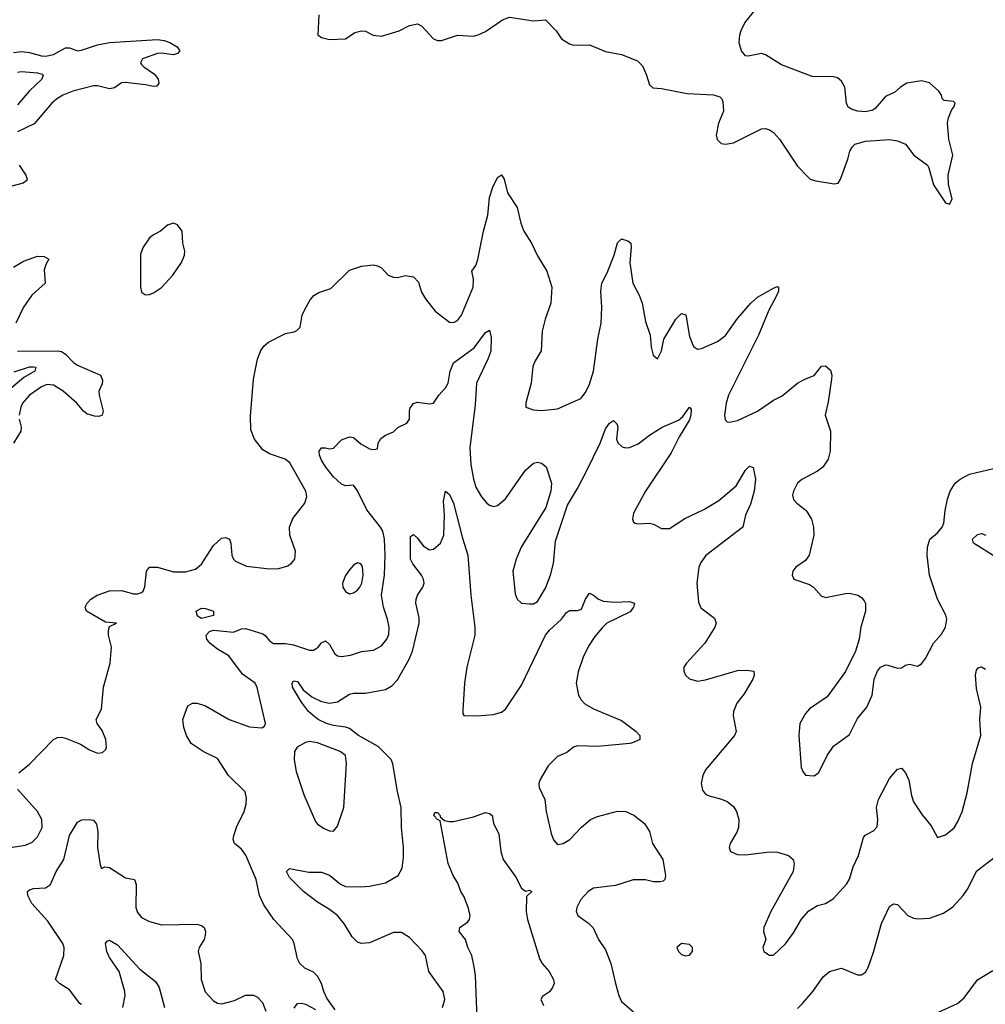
# Model space of a CAD drawing. Header units: inches. Extents: x 1694797 to 1849917, y 907313 to 1017959.
# Tile 398 of 656: x 1731682 to 1736508, y 984966 to 989886. Entities that reach past the tile are written whole.
import ezdxf

# ---------------------------------------------------------------- set-up
doc = ezdxf.new("R2010")
doc.units = ezdxf.units.IN
doc.header["$MEASUREMENT"] = 0
doc.layers.add('B7938', color=7, linetype='Continuous')

msp = doc.modelspace()

# ---------------------------------------------------------------- linework, layer by layer
at = {"layer": 'B7938', "color": 5}
for points, elevation in [([(1733176.3, 989910), (1733172, 989810), (1733190, 989798), (1733230, 989787.3), (1733310, 989791), (1733357, 989823), (1733389.6, 989830.4), (1733410, 989828.7), (1733448.9, 989808.9), (1733490, 989804.1), (1733578, 989830), (1733630, 989857.6), (1733670, 989864.9), (1733690, 989856.4), (1733750, 989790.4), (1733770, 989783.1), (1733790, 989782.4), (1733870, 989808.5), (1733950, 989804.9), (1733973.2, 989810), (1734010, 989827.6), (1734095, 989885), (1734130, 989899.7), (1734250, 989880.5), (1734310, 989885.7), (1734363.1, 989830), (1734390, 989790.6), (1734430, 989765.5), (1734450, 989758.4), (1734530, 989760.3), (1734610, 989726.7), (1734690, 989712.4), (1734770, 989681.3), (1734795, 989655), (1734814.9, 989610), (1734830, 989561), (1734845.8, 989545.8), (1734890, 989543), (1735017.4, 989517.4), (1735150.3, 989510.3), (1735180.7, 989500.7), (1735191.4, 989491.4), (1735196.7, 989476.7), (1735199, 989430), (1735174.6, 989370), (1735163.1, 989310), (1735167.3, 989287.3), (1735187.6, 989267.6), (1735210, 989264.2), (1735250, 989271.7), (1735390, 989341.3), (1735410, 989342), (1735430, 989335.3), (1735450, 989323.1), (1735480.3, 989290), (1735570, 989154), (1735620.3, 989100.3), (1735633.4, 989090), (1735660.4, 989080.4), (1735753.1, 989066.9), (1735773.3, 989070), (1735783.9, 989090), (1735821.3, 989190), (1735831.3, 989228.7), (1735842.7, 989250), (1735856.2, 989263.8), (1735910, 989279.1), (1736030, 989288.5), (1736070, 989280.3), (1736110, 989264.4), (1736150.4, 989210), (1736218.7, 989158.7), (1736226.2, 989146.2), (1736250, 989061), (1736310, 988972), (1736330, 988964.7), (1736342, 988990), (1736324.5, 989064.5), (1736322, 989110), (1736346.6, 989210), (1736325.2, 989290), (1736318.7, 989370), (1736323.5, 989396.5), (1736341.7, 989438.3), (1736351.6, 989450), (1736357.2, 989470), (1736350, 989477.2), (1736303.2, 989483.2), (1736292.7, 989492.7), (1736289.2, 989510), (1736276.2, 989530), (1736230, 989571.6), (1736190, 989580.5), (1736116, 989570), (1736084, 989550), (1736055.3, 989524.7), (1736010, 989502.9), (1735957.6, 989442.4), (1735945.7, 989434.3), (1735910, 989426), (1735870, 989428.6), (1735839, 989439), (1735822.4, 989450), (1735814.3, 989470), (1735806.6, 989550), (1735790, 989579.5), (1735770, 989595.6), (1735750, 989600.5), (1735642.9, 989602.9), (1735490, 989660.4), (1735410, 989711.6), (1735390, 989716.9), (1735323.3, 989703.3), (1735310, 989705.6), (1735289.7, 989730), (1735278.7, 989770), (1735281.5, 989810), (1735288, 989832), (1735305.7, 989870), (1735354, 989930)], 820), ([(1731650, 989723.2), (1731690, 989727.5), (1731730, 989722), (1731790, 989705.1), (1731810, 989704.3), (1731850, 989712.5), (1731910, 989745), (1731930, 989745.9), (1731971.2, 989731.2), (1731990, 989733.3), (1732070, 989760.4), (1732130, 989772.8), (1732370, 989786.6), (1732403, 989783), (1732432.7, 989772.7), (1732468.6, 989750), (1732482, 989730), (1732470, 989716.8), (1732450, 989710.5), (1732390, 989719.4), (1732370, 989718.2), (1732295.3, 989690), (1732286.2, 989670), (1732290, 989663.1), (1732302.3, 989650), (1732354.8, 989614.8), (1732373.2, 989590), (1732376.9, 989570), (1732366.3, 989553.7), (1732350, 989551.9), (1732310, 989560.9), (1732208.3, 989571.7), (1732190, 989570.6), (1732154.8, 989545.2), (1732130, 989540.4), (1732070, 989556.1), (1732050, 989556.3), (1731946.7, 989530), (1731896.5, 989510), (1731865.4, 989490), (1731842.9, 989470), (1731754.1, 989365.9), (1731670, 989326.6)], 780), ([(1731670, 989623.6), (1731690, 989627.3), (1731770, 989620.5), (1731794.1, 989614.1), (1731799.5, 989610), (1731791.4, 989590), (1731728.7, 989530), (1731670, 989461)], 760), ([(1731679.7, 989159.7), (1731711.7, 989110), (1731719.5, 989090), (1731716.5, 989083.5), (1731698.8, 989070), (1731590, 989040.4)], 780), ([(1731677.7, 986122.3), (1731730, 986166), (1731850, 986288.9), (1731870, 986299.6), (1731890, 986300.8), (1731910, 986295.3), (1731985.8, 986265.8), (1732030, 986238.4), (1732070, 986221.6), (1732095.1, 986224.9), (1732110, 986238), (1732115.1, 986250), (1732112, 986290), (1732093.4, 986333.4), (1732069.3, 986370), (1732063.7, 986390), (1732090, 986441), (1732099.9, 986550), (1732133.2, 986670), (1732140.2, 986750), (1732125.6, 986810), (1732125.1, 986834.9), (1732130, 986854), (1732166, 986870), (1732110, 986876.2), (1732016.2, 986930), (1732009.6, 986950), (1732019.6, 986970), (1732037.6, 986990), (1732068.8, 987011.2), (1732130, 987032.8), (1732190, 987033.8), (1732250, 987017.6), (1732270, 987016.9), (1732290, 987023.1), (1732298.4, 987030), (1732307.3, 987052.7), (1732315.6, 987130), (1732330, 987150.4), (1732370, 987150.3), (1732450, 987126.7), (1732510, 987127), (1732559.7, 987140.3), (1732590, 987165.5), (1732650, 987259.1), (1732690, 987295.5), (1732710, 987298), (1732730, 987290.7), (1732737.6, 987270), (1732741.5, 987210), (1732750.2, 987190.2), (1732760.2, 987180.2), (1732815.2, 987155.2), (1732930, 987142.1), (1732976.8, 987143.2), (1733022.5, 987157.5), (1733040.7, 987170), (1733057, 987190), (1733059.6, 987230), (1733032, 987310), (1733029.8, 987350), (1733046.1, 987393.9), (1733107.1, 987470), (1733116.8, 987503.2), (1733111.9, 987530), (1733032.2, 987672.2), (1733008, 987690), (1732930, 987716.5), (1732896.7, 987736.7), (1732854.8, 987790), (1732836.9, 987836.9), (1732834.8, 987905.2), (1732850.4, 988090.4), (1732870.6, 988190), (1732887.3, 988232.7), (1732903.2, 988256.8), (1732925.4, 988274.6), (1733010, 988318.5), (1733053.6, 988326.4), (1733067, 988333), (1733084, 988350), (1733094, 988410), (1733105.6, 988434.4), (1733132.9, 988487.1), (1733152.5, 988507.5), (1733177.5, 988522.5), (1733236.2, 988543.8), (1733330, 988634.8), (1733390, 988654), (1733450, 988661), (1733470, 988656), (1733490, 988646), (1733522.8, 988610), (1733550, 988598.9), (1733570, 988597.7), (1733610, 988608.5), (1733650, 988601.5), (1733674.5, 988574.5), (1733690, 988524.9), (1733710, 988490.7), (1733758.3, 988430), (1733830, 988375.5), (1733850, 988373.6), (1733870, 988382.8), (1733890.6, 988409.4), (1733947.6, 988550), (1733950.5, 988590.5), (1733942.3, 988630), (1733961.8, 988658.2), (1733971.2, 988688.8), (1733999.1, 988830), (1734021, 988910), (1734030, 988997), (1734047.2, 989050), (1734070, 989097), (1734090, 989111.8), (1734103.7, 989090), (1734120.4, 989020.4), (1734167.6, 988947.6), (1734186.9, 988870), (1734202, 988830), (1734240.6, 988770), (1734270, 988706), (1734316.9, 988630), (1734341.3, 988550), (1734336.1, 988470), (1734307.7, 988390), (1734293.1, 988330), (1734288.9, 988231.1), (1734258.2, 988181.8), (1734246.9, 988153.1), (1734239, 988070), (1734211, 987971), (1734212, 987950), (1734250, 987937.3), (1734290, 987933), (1734370, 987942.3), (1734487, 987993), (1734510, 988024), (1734530, 988064.9), (1734550, 988130.6), (1734570.9, 988290), (1734587.7, 988370), (1734591.9, 988450), (1734586.8, 988530), (1734591.4, 988570), (1734618.4, 988621.6), (1734653.1, 988710), (1734670, 988770.7), (1734690, 988792), (1734722, 988782), (1734736, 988770), (1734738.5, 988750), (1734731.4, 988671.4), (1734746.3, 988570), (1734778, 988510), (1734793.1, 988470), (1734810, 988378), (1734832.7, 988310), (1734838, 988250), (1734847.7, 988210), (1734870, 988191.3), (1734890, 988232), (1734901.1, 988290), (1734961.5, 988390), (1734990, 988417.6), (1735011.4, 988411.4), (1735030, 988302.8), (1735050, 988253.4), (1735070, 988240.3), (1735090, 988242.8), (1735170, 988278.3), (1735210, 988307.6), (1735270, 988392.4), (1735336.8, 988470), (1735370, 988499.8), (1735450, 988544.9), (1735470, 988553.1), (1735474.4, 988550), (1735474.7, 988530), (1735466.9, 988510), (1735426, 988434), (1735374.1, 988310), (1735225, 988010), (1735213.1, 987970), (1735205.2, 987910), (1735207.5, 987887.5), (1735217.5, 987877.5), (1735230, 987874.4), (1735270, 987882.8), (1735370, 987930.1), (1735450, 987984.6), (1735492.5, 988007.5), (1735570, 988070.2), (1735606, 988090), (1735652.3, 988107.7), (1735690, 988154.6), (1735710, 988157.4), (1735735.1, 988135.1), (1735741.6, 988110), (1735739.3, 988090), (1735723.4, 987976.6), (1735708, 987910), (1735734.6, 987830), (1735732.6, 987730), (1735722, 987690), (1735696.5, 987650), (1735670, 987629.8), (1735591.2, 987588.8), (1735570, 987569.5), (1735548.9, 987530), (1735545.3, 987510), (1735549.1, 987489.1), (1735565.5, 987470), (1735613.4, 987433.4), (1735639.1, 987390), (1735649.2, 987350), (1735651.4, 987310), (1735628.5, 987210), (1735610, 987184.5), (1735560.7, 987150), (1735546.8, 987130), (1735542, 987110), (1735551.3, 987090), (1735630, 987063.1), (1735650.2, 987050.2), (1735690, 987006), (1735701.7, 987001.7), (1735710, 986999.5), (1735810, 987019.5), (1735830, 987020.3), (1735870.7, 987010), (1735890, 986998.4), (1735902.7, 986982.7), (1735908.9, 986968.9), (1735910.2, 986930), (1735886.7, 986850), (1735877, 986790), (1735859.6, 986730), (1735810.2, 986629.8), (1735718.2, 986501.8), (1735630, 986442.4), (1735610, 986419.5), (1735581.3, 986370), (1735575.5, 986310), (1735588.4, 986150), (1735595.5, 986130), (1735610, 986110.7), (1735652.1, 986107.9), (1735675.4, 986124.6), (1735717.4, 986210), (1735750, 986256.3), (1735830, 986314), (1735870, 986394), (1735916.2, 986450), (1735942.6, 986510), (1735953, 986590), (1735970, 986630.7), (1735984.5, 986650), (1736010, 986661.6), (1736021.1, 986661.1), (1736070, 986645.5), (1736090, 986648), (1736110, 986660.7), (1736130, 986664.9), (1736170, 986656.3), (1736190, 986667.3), (1736210, 986694), (1736249.7, 986770), (1736290, 986814.9), (1736309.7, 986850), (1736315.5, 986890), (1736310.8, 986910), (1736269.7, 986990.3), (1736229.8, 987110), (1736218.2, 987210), (1736218.7, 987250), (1736231.5, 987290), (1736270, 987321.7), (1736293.3, 987350), (1736300.3, 987370), (1736306.9, 987433.1), (1736319.3, 987490), (1736333.1, 987530), (1736357.7, 987570), (1736382.6, 987590), (1736430, 987615.8), (1736550, 987643.1)], 780), ([(1731650, 988648.9), (1731701.1, 988678.9), (1731770, 988704.2), (1731803.2, 988703.2), (1731828, 988690), (1731813.7, 988666.3), (1731804, 988636), (1731809.1, 988570), (1731743, 988510), (1731700.5, 988450), (1731662.6, 988370)], 780), ([(1733258.6, 984938.6), (1733217.4, 984997.4), (1733201.1, 985030), (1733189.7, 985070), (1733170, 985107.3), (1733150, 985126), (1733106.6, 985146.6), (1733081.3, 985170), (1733070, 985193.2), (1733054, 985270), (1733045.1, 985290), (1732951.7, 985390), (1732902.5, 985462.5), (1732880.6, 985510), (1732863, 985590), (1732811.8, 985711.8), (1732790, 985740.9), (1732755.1, 985770), (1732748.9, 985790), (1732752.5, 985810), (1732766.2, 985853.8), (1732803.1, 985930), (1732814.1, 985965.9), (1732816, 985996), (1732808.5, 986028.5), (1732725.6, 986110), (1732670, 986193.6), (1732599.3, 986230), (1732539.3, 986270), (1732515.1, 986310), (1732502.7, 986350), (1732497.2, 986390), (1732522.7, 986457.3), (1732546, 986470), (1732569.4, 986470.6), (1732610, 986457.1), (1732729.1, 986389.1), (1732830, 986352.8), (1732892.5, 986347.5), (1732904.8, 986355.2), (1732909.6, 986370), (1732868.7, 986548.7), (1732858, 986570), (1732795.7, 986615.7), (1732727.4, 986707.4), (1732670, 986741.5), (1732632.7, 986770), (1732616.2, 986790), (1732613.8, 986810), (1732630.6, 986829.4), (1732650, 986835.6), (1732750, 986826.4), (1732790, 986841.8), (1732810, 986843.2), (1732896.6, 986816.6), (1732908.6, 986808.6), (1732930, 986782), (1732950, 986769.3), (1733010, 986768.6), (1733050, 986763), (1733130, 986736.5), (1733150, 986735.6), (1733159.2, 986740.8), (1733172.8, 986750), (1733190, 986773), (1733210, 986782.4), (1733230, 986764.4), (1733257.3, 986717.3), (1733270, 986706.7), (1733290, 986703.7), (1733335.3, 986710), (1733390, 986728.2), (1733450, 986735.5), (1733490, 986757.6), (1733517.2, 986790), (1733526.3, 986813.7), (1733529, 986850), (1733520.5, 986890), (1733499.4, 986950), (1733489.9, 987010), (1733504.7, 987110), (1733508.4, 987210), (1733505.2, 987290), (1733496.6, 987330), (1733485.5, 987350), (1733416.9, 987436.9), (1733370, 987531.6), (1733350, 987560.9), (1733310, 987557.2), (1733290, 987566), (1733250, 987602), (1733212.3, 987650), (1733190, 987685.2), (1733180.7, 987710), (1733179.3, 987730), (1733190, 987746), (1733210, 987746.8), (1733230, 987741), (1733250, 987744.7), (1733290, 987786), (1733330, 987801), (1733350, 987798), (1733386.4, 987766.4), (1733430, 987742), (1733450, 987738), (1733470, 987742), (1733474, 987770), (1733487.2, 987792.8), (1733509.7, 987810.3), (1733550, 987826), (1733572.1, 987847.9), (1733617.2, 987870), (1733629.2, 987890), (1733629.5, 987929.5), (1733634.1, 987945.9), (1733650, 987968), (1733670, 987974.6), (1733730, 987966.5), (1733750, 987970.4), (1733776.1, 988010), (1733810, 988046.5), (1733823.2, 988070), (1733832.8, 988130), (1733850, 988171.2), (1733954, 988246), (1734010, 988323), (1734030, 988334.8), (1734038.6, 988298.6), (1734035.8, 988230), (1734021.5, 988190), (1733965.4, 988070), (1733957.6, 987962.4), (1733932.4, 987747.6), (1733937.2, 987662.8), (1733950.1, 987590.1), (1733962.2, 987550), (1733990, 987502.4), (1734017.1, 987470), (1734030, 987459.5), (1734050, 987453.7), (1734070, 987458), (1734110, 987492), (1734210, 987634.9), (1734250, 987670.4), (1734270, 987674.4), (1734290, 987670.4), (1734312.4, 987652.4), (1734339, 987570), (1734335.9, 987530), (1734311.4, 987448.6), (1734188.1, 987250), (1734164, 987190), (1734146.7, 987130), (1734158, 987018), (1734168, 986990), (1734190, 986970.6), (1734230, 986966.4), (1734250, 986966.7), (1734270, 986979.5), (1734310, 987045.3), (1734334.3, 987110), (1734349.2, 987169.2), (1734359.9, 987280.1), (1734419.4, 987460.6), (1734470, 987543.2), (1734513.1, 987626.9), (1734582.5, 987770), (1734610, 987841.5), (1734630, 987870.3), (1734650, 987883.1), (1734666.7, 987866.7), (1734671.4, 987851.4), (1734664.7, 987790), (1734671.3, 987771.3), (1734692.4, 987752.4), (1734710, 987746.3), (1734730, 987747.7), (1734773.2, 987766.8), (1734829.6, 987810), (1734893.6, 987850), (1734974.8, 987885.2), (1734996.8, 987903.2), (1735030, 987950.8), (1735037.6, 987937.6), (1735036.9, 987910), (1735030, 987886.6), (1734978.2, 987801.8), (1734938.5, 987721.5), (1734810.3, 987530), (1734750, 987420.9), (1734744.2, 987390), (1734750, 987374.8), (1734758, 987370), (1734770, 987366.7), (1734830, 987370.6), (1734850, 987364.9), (1734890, 987343.1), (1734930, 987343.2), (1735006.6, 987393.4), (1735101.5, 987438.5), (1735175.8, 987484.2), (1735262.6, 987557.4), (1735310, 987634.9), (1735330, 987654.9), (1735348.1, 987648.1), (1735359.7, 987590), (1735353.1, 987530), (1735334.7, 987465.3), (1735310.2, 987410), (1735296.4, 987350), (1735111, 987209), (1735086.2, 987173.8), (1735076.8, 987150), (1735066.7, 987070), (1735075.3, 986975.3), (1735087, 986947), (1735155.2, 986895.2), (1735163, 986870), (1735156.4, 986850), (1735106.4, 986770), (1735014.4, 986670), (1735001.6, 986650), (1735001.6, 986630), (1735010.4, 986610), (1735030, 986592.4), (1735070, 986581.5), (1735110, 986587.1), (1735270, 986633.4), (1735315.6, 986635.6), (1735351.3, 986630), (1735353.4, 986610), (1735345.5, 986590), (1735302.7, 986517.4), (1735267, 986470), (1735250.3, 986430), (1735248.7, 986410), (1735262.4, 986330), (1735254.9, 986310), (1735110, 986137), (1735095.8, 986110), (1735088.4, 986070), (1735095.3, 986035.3), (1735110, 986016.3), (1735127.7, 986007.7), (1735190, 985991.7), (1735218.6, 985978.6), (1735250, 985954.9), (1735265.3, 985930), (1735276.5, 985890), (1735274.4, 985850), (1735268.2, 985830), (1735233, 985770), (1735228.2, 985750), (1735234.8, 985730), (1735270, 985714.4), (1735310, 985713.4), (1735430, 985727.1), (1735470, 985726.5), (1735524, 985710), (1735548.2, 985690), (1735552, 985670), (1735547.2, 985630), (1735435.5, 985430), (1735400.7, 985350), (1735398.8, 985330), (1735412, 985290), (1735396, 985250), (1735401, 985230), (1735430, 985210.8), (1735450, 985210.8), (1735510, 985268.2), (1735550, 985323.8), (1735588.9, 985391.1), (1735626.6, 985433.4), (1735670, 985460.4), (1735710, 985470.4), (1735747.2, 985492.8), (1735814, 985566), (1735829, 985591), (1735847.4, 985652.6), (1735875.1, 985710), (1735899.7, 985800.3), (1735908.5, 985811.5), (1735950, 985832), (1735966.9, 985853.1), (1735971.7, 985890), (1735965, 985950), (1735974.6, 985990), (1736030, 986094), (1736070, 986140.4), (1736090, 986145.5), (1736110, 986122), (1736125.8, 986085.8), (1736139, 986010), (1736150, 985977.3), (1736192.5, 985912.5), (1736237.2, 985857.2), (1736270, 985798.8), (1736310, 985813.4), (1736351.8, 985848.2), (1736370, 985876.3), (1736392.3, 985927.7), (1736416.9, 986023.1), (1736444, 986170), (1736486, 986310), (1736481.3, 986390), (1736486.3, 986450), (1736464.9, 986544.9), (1736459.7, 986610), (1736463.9, 986636.1), (1736472.1, 986647.9), (1736490, 986653), (1736510, 986640.4)], 760), ([(1731670.2, 988230.2), (1731870, 988231.6), (1731890, 988227.7), (1731910, 988214.8), (1731950, 988173.5), (1731970, 988159.6), (1732086, 988110), (1732095.5, 988084.5), (1732093, 988067), (1732077.7, 988030), (1732078.2, 988010), (1732099.1, 987930), (1732094.3, 987910), (1732076.5, 987903.5), (1732055.7, 987904.3), (1732017.4, 987917.4), (1732000.5, 987930), (1731967.9, 987970), (1731899.1, 988030), (1731850, 988059.3), (1731817.2, 988062.8), (1731790, 988051.9), (1731730.2, 988010), (1731695.7, 987970), (1731686.8, 987950), (1731678.9, 987910)], 780), ([(1731653.6, 988126.4), (1731730, 988151.7), (1731750, 988152), (1731762, 988150), (1731757.3, 988130), (1731702, 988098), (1731637.1, 988042.9)], 760), ([(1731678.8, 987890), (1731688.8, 987850), (1731687.6, 987830), (1731650.1, 987770)], 780), ([(1733795.1, 984950), (1733806.6, 984990), (1733798.4, 985030), (1733726.4, 985130), (1733709.7, 985210), (1733693.5, 985233.5), (1733630, 985299.7), (1733590, 985324.2), (1733550, 985324.7), (1733430, 985273.6), (1733390, 985269.4), (1733370, 985276), (1733343.8, 985303.8), (1733305.7, 985365.7), (1733269.5, 985410), (1733230, 985440.5), (1733170, 985476.3), (1733100.7, 985530), (1733030, 985599.3), (1733016, 985630), (1733030, 985644), (1733126, 985626), (1733190, 985626), (1733230, 985611.6), (1733285.7, 985565.7), (1733310, 985554.5), (1733387.5, 985552.5), (1733430, 985556.5), (1733510, 985573), (1733573.2, 985610), (1733593.8, 985646.2), (1733600.4, 985699.6), (1733600.4, 985750), (1733589.8, 985850.2), (1733588.5, 985950), (1733570, 986029), (1733547, 986167), (1733537.6, 986190), (1733474.2, 986254.2), (1733374.8, 986310), (1733330, 986343.7), (1733310.8, 986350.8), (1733250, 986359), (1733215.8, 986370), (1733173.8, 986390), (1733148.8, 986408.8), (1733125.8, 986430), (1733090, 986475.1), (1733045.3, 986550), (1733044, 986570), (1733050, 986582), (1733070, 986578.4), (1733098.2, 986538.2), (1733141.8, 986501.8), (1733190, 986478.4), (1733230, 986470.1), (1733270, 986477.4), (1733330, 986515.2), (1733350, 986520.6), (1733410, 986521), (1733510, 986539.3), (1733541.8, 986558.2), (1733570, 986586.9), (1733628.5, 986690), (1733644.9, 986730), (1733678, 986870), (1733678, 986898), (1733661.3, 986970), (1733663.6, 986990), (1733669.6, 987010), (1733696.2, 987050), (1733703.6, 987070), (1733700.5, 987090), (1733689.7, 987110), (1733646.3, 987166.3), (1733634.8, 987190), (1733635.6, 987304.4), (1733650, 987312.9), (1733670, 987296.1), (1733697.6, 987257.6), (1733730, 987236.9), (1733750, 987240.3), (1733785.7, 987270), (1733801.6, 987310), (1733805.6, 987410), (1733799.4, 987480.6), (1733810, 987530.8), (1733830, 987513), (1733850.2, 987470), (1733894.6, 987294.6), (1733921.1, 987210), (1733936.5, 987010), (1733955.9, 986850), (1733956.5, 986810), (1733916.5, 986650), (1733904.9, 986570), (1733896.3, 986436.3), (1733896.9, 986416.9), (1733902, 986410), (1733967.2, 986407.2), (1734050, 986413.6), (1734090, 986425.8), (1734110, 986440.8), (1734190, 986560.3), (1734310.6, 986810), (1734330, 986835.2), (1734389.8, 986890), (1734415.3, 986924.7), (1734430, 986933.5), (1734470, 986934.6), (1734490, 986940.5), (1734510, 986991.3), (1734530, 987021), (1734550, 987010.8), (1734574, 986990), (1734600.2, 986980.2), (1734655.4, 986975.4), (1734730, 986978.7), (1734754.8, 986970), (1734750.4, 986950), (1734732.7, 986927.3), (1734616.5, 986870), (1734592.3, 986847.7), (1734556.6, 986803.4), (1734524.5, 986755.5), (1734498.8, 986701.2), (1734473.4, 986626.6), (1734463.9, 986570), (1734475.3, 986510), (1734487.7, 986487.7), (1734507, 986467), (1734550, 986442.3), (1734690, 986383.7), (1734763, 986330), (1734782, 986310), (1734780.7, 986290), (1734750, 986273.6), (1734732, 986270), (1734570, 986254), (1734470, 986257.3), (1734450, 986250.7), (1734416.5, 986223.5), (1734370, 986205.1), (1734323.1, 986156.9), (1734283.8, 986090), (1734275.8, 986070), (1734277.5, 986050), (1734306.1, 985990), (1734313.9, 985930), (1734338.8, 985818.8), (1734350, 985788.3), (1734370, 985764.2), (1734398.7, 985770), (1734430.9, 985789.1), (1734490, 985851.5), (1734534.5, 985890), (1734570, 985904.9), (1734670, 985930.3), (1734711.3, 985930), (1734751.9, 985911.9), (1734804, 985870), (1734830.3, 985830.3), (1734845.5, 985770), (1734897.1, 985690), (1734910.4, 985610), (1734906.8, 985590), (1734898.4, 985581.6), (1734882.5, 985577.5), (1734850, 985578.7), (1734810, 985587.6), (1734747.6, 985587.6), (1734660, 985560), (1734550, 985546.4), (1734523.1, 985530), (1734487.2, 985490), (1734466.4, 985450), (1734463, 985430), (1734470.8, 985410), (1734526, 985370), (1734548.3, 985348.3), (1734574.3, 985290), (1734610, 985238.4), (1734636.9, 985170), (1734658.9, 985070), (1734676.1, 985010), (1734690, 984980.4), (1734750, 984928.8)], 740), ([(1736560.5, 987200.5), (1736448.7, 987270), (1736444.8, 987290), (1736470, 987314.5), (1736490, 987319.4), (1736510.6, 987310.6)], 760), ([(1731590, 985743.6), (1731710, 985760.4), (1731744, 985776), (1731770, 985803), (1731793.3, 985850), (1731792, 985890), (1731769.8, 985930), (1731670, 986040.5)], 780), ([(1733970.8, 984809.2), (1733959.8, 985110), (1733953.9, 985153.9), (1733941.5, 985210), (1733922.3, 985250), (1733909.8, 985289.8), (1733878.7, 985330), (1733882, 985350), (1733922, 985378), (1733929.8, 985390), (1733933, 985410), (1733925.2, 985445.2), (1733903.1, 985503.1), (1733887.2, 985530), (1733871.8, 985571.8), (1733848.3, 985610), (1733823.9, 985670), (1733782.7, 985882.7), (1733770, 985888.9), (1733750.9, 985910), (1733756.2, 985923.8), (1733770, 985924.7), (1733784.1, 985910), (1733783.5, 985903.5), (1733804.2, 985884.2), (1733830, 985879.8), (1733850, 985879.7), (1733950, 985902.2), (1734010, 985923.8), (1734030, 985919.1), (1734042.6, 985910), (1734050.4, 985870.4), (1734076.7, 985816.7), (1734086.3, 985730), (1734098.7, 985690), (1734161.7, 985601.7), (1734190, 985546), (1734210, 985531), (1734230, 985536), (1734242, 985530), (1734214.8, 985505.2), (1734213.1, 985430), (1734220.3, 985390), (1734282.3, 985190), (1734293.4, 985170), (1734328.5, 985130), (1734350.3, 985090), (1734352.4, 985070), (1734344, 985050), (1734330, 985029), (1734295.3, 985004.7), (1734286, 984990), (1734299.5, 984959.5)], 720), ([(1731990, 984964.2), (1731982, 984970), (1731930, 985037.6), (1731880.9, 985070), (1731860.9, 985090), (1731902.3, 985210), (1731903.8, 985250), (1731897.4, 985270), (1731822.2, 985382.2), (1731742, 985470), (1731722.3, 985510), (1731720.5, 985530), (1731730, 985538.7), (1731750, 985544.4), (1731810, 985547.7), (1731835, 985565), (1731863.2, 985630), (1731902.9, 985690), (1731929.8, 985810), (1731970, 985876.4), (1731992.7, 985887.3), (1732030, 985888.7), (1732050, 985885.5), (1732066, 985866), (1732071.3, 985830), (1732070.2, 985750), (1732083, 985663), (1732090, 985644), (1732106.3, 985653.7), (1732130, 985648.9), (1732210, 985598.5), (1732256, 985590), (1732264.4, 985564.4), (1732262.8, 985450), (1732270, 985424.9), (1732290, 985399.5), (1732330, 985378.9), (1732390, 985363.1), (1732566.7, 985366.7), (1732590, 985360.3), (1732603.8, 985350), (1732610.3, 985330), (1732609, 985310), (1732603.6, 985290), (1732578, 985250), (1732573.4, 985230), (1732587.1, 985170), (1732589.2, 985090), (1732608.6, 985028.6), (1732650, 984982.6), (1732670, 984971.6), (1732691.8, 984968.2), (1732755.3, 984984.7), (1732810, 985011.6), (1732850, 985011.7), (1732870, 985002), (1732895.3, 984975.3), (1732911.7, 984931.7)], 760), ([(1735570, 984945.3), (1735595.1, 984970), (1735645.6, 985030), (1735697.1, 985102.9), (1735729.7, 985130.3), (1735790, 985146), (1735870, 985113), (1735890, 985113.4), (1735910, 985127.3), (1735922.9, 985150), (1735950, 985226), (1735990, 985370.5), (1736030, 985455.5), (1736050, 985468), (1736070, 985464.9), (1736120.5, 985410), (1736150, 985395.6), (1736170, 985392.8), (1736230, 985395.8), (1736299.2, 985420.8), (1736346.6, 985453.4), (1736397, 985510), (1736418.6, 985541.4), (1736466.5, 985633.5), (1736557.5, 985702.5)], 740), ([(1732196.4, 984950), (1732208, 985010), (1732206.6, 985030), (1732178.8, 985130), (1732130, 985199.7), (1732117.4, 985230), (1732109.9, 985270.1), (1732118.4, 985281.6), (1732130, 985286.4), (1732170, 985263.7), (1732281.6, 985141.6), (1732360.7, 985080.7), (1732379.3, 985050), (1732405.2, 984950)], 740), ([(1736274.2, 984925.8), (1736370, 984970.2), (1736402, 984998), (1736470, 985087.4), (1736545.4, 985134.6)], 720), ([(1733053.4, 984946.6), (1733070, 984970.5), (1733090, 984972.4), (1733110, 984966), (1733159.6, 984939.6)], 760)]:
    msp.add_lwpolyline(points, dxfattribs=dict(at, elevation=elevation))
for points, elevation in [([(1732450, 988869.3), (1732419.9, 988860.1), (1732386, 988830), (1732350, 988811.8), (1732330, 988795.6), (1732298.7, 988750), (1732285.5, 988714.5), (1732285.3, 988550), (1732290, 988524.7), (1732310, 988510.7), (1732330, 988513), (1732350, 988521.6), (1732390, 988548), (1732447.6, 988610), (1732490, 988673), (1732505.3, 988710), (1732506.4, 988730), (1732497.2, 988770), (1732493, 988830), (1732470, 988860.9)], 820), ([(1733370, 987172.6), (1733350, 987160.5), (1733330, 987137.4), (1733310, 987109.6), (1733294.6, 987070), (1733296.4, 987050), (1733310, 987028.2), (1733330, 987018), (1733350, 987021.6), (1733370, 987034.9), (1733382.4, 987050), (1733391.9, 987070), (1733399.2, 987110), (1733394.6, 987154.6), (1733386.5, 987166.5)], 780), ([(1732590, 986894.5), (1732570, 986905.3), (1732564.2, 986930), (1732590, 986945), (1732610, 986944.5), (1732650.6, 986930), (1732650, 986909.7)], 760), ([(1733130, 986278.8), (1733110, 986274), (1733069.2, 986250.8), (1733056, 986230), (1733053.2, 986186.8), (1733063.2, 986130), (1733103.2, 986010), (1733160, 985880), (1733170, 985866), (1733203.7, 985843.7), (1733230, 985833.4), (1733250, 985831.6), (1733270, 985856.4), (1733302.2, 985950), (1733314.3, 986170), (1733310, 986209.5), (1733283.6, 986230), (1733170, 986273.2)], 760), ([(1734990, 985269.2), (1734966.8, 985250), (1734974.8, 985230), (1734990, 985214.8), (1735010, 985208.2), (1735030, 985211), (1735045.2, 985230), (1735045.2, 985250), (1735030, 985265.2)], 760)]:
    msp.add_lwpolyline(points, close=True, dxfattribs=dict(at, elevation=elevation))

doc.saveas('drawing.dxf')
